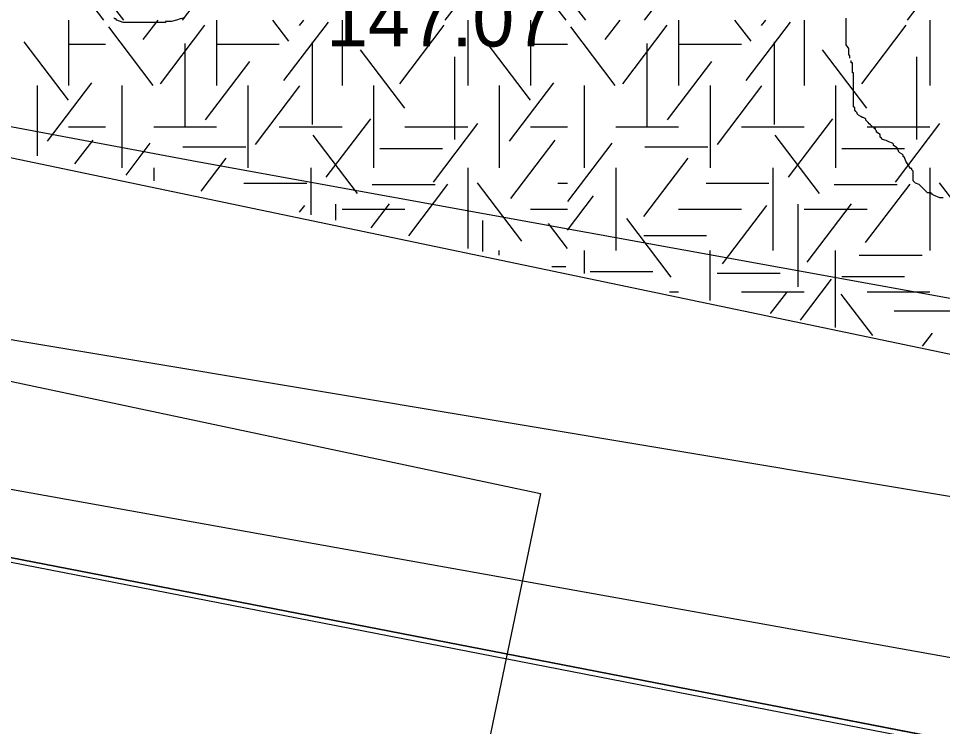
# Model space of a CAD drawing. Extents: x 419101 to 420177, y 4451541 to 4452254.
# Drawn here: x 419637.71 to 419657.46, y 4451892.61 to 4451907.76 of the extents above; entities that cross this region are included whole.
import ezdxf

# ---------------------------------------------------------------- set-up
doc = ezdxf.new("R2010")
doc.units = 0
for name, color, linetype in [('1_PLAN_ONAMA_SINIRI', 7, 'Continuous'), ('2_KADASTRO', 7, 'Continuous'), ('3_HALİHAZIR', 7, 'Continuous'), ('Level 27', 7, 'Continuous'), ('Level 3', 7, 'Continuous'), ('Level 41', 7, 'Continuous'), ('Level 60', 7, 'Continuous'), ('Level 62', 7, 'Continuous')]:
    doc.layers.add(name, color=color, linetype=linetype)

msp = doc.modelspace()

# ---------------------------------------------------------------- linework, layer by layer
at = {"layer": '1_PLAN_ONAMA_SINIRI'}
msp.add_lwpolyline([(419735.309, 4451880.163), (419610.262, 4451902.566)], dxfattribs=at)
at = {"layer": '2_KADASTRO'}
for points in [[(419619.172, 4451899.794), (419621.024, 4451915.322), (419621.341, 4451917.985), (419621.837, 4451922.14), (419637.166, 4451918.324), (419680.932, 4451907.431), (419743.741, 4451893.072), (419755.716, 4451891.108), (419744.449, 4451835.057), (419741.585, 4451835.476), (419748.828, 4451874.587), (419747.609, 4451874.824), (419694.6, 4451885.13), (419691.339, 4451885.764), (419687.729, 4451886.465), (419623.249, 4451899.001)], [(419614.688, 4451862.56), (419616.506, 4451877.468), (419617.204, 4451884.609), (419619.172, 4451899.794), (419623.249, 4451899.001), (419687.729, 4451886.465), (419681.16, 4451849.9)]]:
    msp.add_lwpolyline(points, close=True, dxfattribs=at)
at = {"layer": '3_HALİHAZIR'}
for points in [[(419637.351, 4451905.477), (419641.524, 4451904.699), (419666.498, 4451900.163), (419675.288, 4451898.634)], [(419636.933, 4451866.125), (419662.565, 4451861.136), (419668.267, 4451890.125), (419637.252, 4451896.175)]]:
    msp.add_lwpolyline(points, dxfattribs=at)
at = {"layer": 'Level 27'}
for p, q in [((419586.909, 4451906.066), (419648.151, 4451894.16)), ((419648.151, 4451894.16), (419687.729, 4451886.465))]:
    msp.add_line(p, q, dxfattribs=at)
at = {"layer": 'Level 3'}
for points in [[(419639.968, 4451907.667), (419639.942, 4451907.667), (419639.812, 4451907.719), (419639.786, 4451907.745), (419639.76, 4451907.745), (419639.76, 4451907.771)], [(419641.265, 4451907.771), (419641.161, 4451907.745), (419641.083, 4451907.719), (419640.979, 4451907.693), (419640.927, 4451907.693), (419640.901, 4451907.693), (419640.876, 4451907.693), (419640.85, 4451907.693), (419640.85, 4451907.667), (419640.824, 4451907.667), (419640.798, 4451907.667), (419640.772, 4451907.667), (419640.746, 4451907.667), (419640.72, 4451907.667), (419640.694, 4451907.667), (419640.668, 4451907.667), (419640.642, 4451907.667), (419640.616, 4451907.667), (419640.538, 4451907.667), (419640.486, 4451907.667), (419640.409, 4451907.667), (419640.357, 4451907.667), (419640.331, 4451907.667), (419640.305, 4451907.667), (419640.253, 4451907.667), (419640.175, 4451907.667), (419640.149, 4451907.667), (419640.097, 4451907.667), (419640.071, 4451907.667), (419640.019, 4451907.667), (419639.994, 4451907.667), (419639.968, 4451907.667)], [(419655.482, 4451906.908), (419655.482, 4451906.934), (419655.482, 4451906.959), (419655.456, 4451906.985), (419655.456, 4451907.011), (419655.456, 4451907.037), (419655.456, 4451907.063), (419655.456, 4451907.089), (419655.456, 4451907.115), (419655.404, 4451907.193), (419655.404, 4451907.271), (419655.404, 4451907.297), (419655.404, 4451907.375), (419655.404, 4451907.453), (419655.404, 4451907.479), (419655.404, 4451907.505), (419655.404, 4451907.531), (419655.404, 4451907.557), (419655.404, 4451907.583), (419655.404, 4451907.609), (419655.404, 4451907.635), (419655.404, 4451907.661), (419655.404, 4451907.687), (419655.404, 4451907.765)], [(419657.428, 4451903.921), (419657.402, 4451903.921), (419657.272, 4451903.973), (419657.246, 4451903.999), (419657.22, 4451903.999), (419657.22, 4451904.025), (419657.142, 4451904.025), (419657.09, 4451904.077), (419657.013, 4451904.155), (419656.961, 4451904.207), (419656.883, 4451904.233), (419656.857, 4451904.259), (419656.831, 4451904.285), (419656.831, 4451904.311), (419656.831, 4451904.389), (419656.831, 4451904.467), (419656.831, 4451904.492), (419656.805, 4451904.518), (419656.805, 4451904.544), (419656.779, 4451904.544), (419656.727, 4451904.622), (419656.675, 4451904.7), (419656.649, 4451904.778), (419656.623, 4451904.804), (419656.623, 4451904.83), (419656.597, 4451904.856), (419656.546, 4451904.882), (419656.52, 4451904.908), (419656.52, 4451904.934), (419656.494, 4451904.96), (419656.494, 4451904.986), (419656.416, 4451905.038), (419656.416, 4451905.064), (419656.39, 4451905.09), (419656.312, 4451905.116), (419656.26, 4451905.142), (419656.182, 4451905.168), (419656.156, 4451905.194), (419656.131, 4451905.22), (419656.131, 4451905.246), (419656.131, 4451905.272), (419656.053, 4451905.323), (419656.053, 4451905.349), (419656.027, 4451905.375), (419656.027, 4451905.401), (419656.001, 4451905.401), (419656.001, 4451905.427), (419655.975, 4451905.427), (419655.949, 4451905.453), (419655.923, 4451905.479), (419655.897, 4451905.505), (419655.871, 4451905.531), (419655.845, 4451905.557), (419655.819, 4451905.583), (419655.819, 4451905.609), (419655.767, 4451905.635), (419655.741, 4451905.635), (419655.715, 4451905.661), (419655.664, 4451905.687), (419655.638, 4451905.713), (419655.638, 4451905.739), (419655.612, 4451905.765), (419655.586, 4451905.791), (419655.586, 4451905.817), (419655.586, 4451905.843), (419655.56, 4451905.869), (419655.56, 4451905.895), (419655.56, 4451905.921), (419655.56, 4451905.999), (419655.56, 4451906.051), (419655.56, 4451906.077), (419655.56, 4451906.103), (419655.56, 4451906.128), (419655.56, 4451906.154), (419655.56, 4451906.18), (419655.56, 4451906.206), (419655.56, 4451906.232), (419655.56, 4451906.258), (419655.56, 4451906.284), (419655.56, 4451906.31), (419655.56, 4451906.336), (419655.56, 4451906.362), (419655.56, 4451906.388), (419655.56, 4451906.414), (419655.56, 4451906.44), (419655.56, 4451906.466), (419655.56, 4451906.544), (419655.56, 4451906.57), (419655.56, 4451906.596), (419655.534, 4451906.596), (419655.534, 4451906.622), (419655.534, 4451906.648), (419655.534, 4451906.674), (419655.534, 4451906.7), (419655.534, 4451906.726), (419655.534, 4451906.752), (419655.534, 4451906.778), (419655.534, 4451906.804), (419655.508, 4451906.804), (419655.508, 4451906.83), (419655.508, 4451906.856)], [(419657.479, 4451903.921), (419657.454, 4451903.921), (419657.428, 4451903.921)]]:
    msp.add_lwpolyline(points, dxfattribs=at)
at = {"layer": 'Level 41'}
for p, q in [((419639.535, 4451907.723), (419638.733, 4451908.779)), ((419641.211, 4451907.723), (419642.04, 4451908.814)), ((419649.414, 4451907.723), (419648.612, 4451908.779)), ((419651.09, 4451907.723), (419651.919, 4451908.814)), ((419646.831, 4451907.723), (419647.368, 4451908.429)), ((419656.71, 4451907.723), (419657.247, 4451908.429)), ((419639.958, 4451907.723), (419639.564, 4451908.241)), ((419649.837, 4451907.723), (419649.443, 4451908.241)), ((419638.776, 4451907.723), (419638.776, 4451906.325)), ((419638.776, 4451907.723), (419638.776, 4451906.325)), ((419640.374, 4451907.306), (419640.691, 4451907.723)), ((419641.94, 4451907.723), (419641.94, 4451906.325)), ((419643.489, 4451907.271), (419643.145, 4451907.723)), ((419643.715, 4451907.603), (419643.806, 4451907.723)), ((419644.626, 4451907.723), (419644.626, 4451906.325)), ((419647.312, 4451907.723), (419647.312, 4451906.325)), ((419648.655, 4451907.723), (419648.655, 4451906.325)), ((419648.655, 4451907.723), (419648.655, 4451906.325)), ((419650.253, 4451907.306), (419650.57, 4451907.723)), ((419651.819, 4451907.723), (419651.819, 4451906.325)), ((419653.368, 4451907.271), (419653.024, 4451907.723)), ((419653.594, 4451907.603), (419653.685, 4451907.723)), ((419654.505, 4451907.723), (419654.505, 4451906.325)), ((419657.191, 4451907.723), (419657.191, 4451906.325)), ((419640.585, 4451906.325), (419639.636, 4451907.575)), ((419640.745, 4451906.36), (419641.694, 4451907.61)), ((419643.382, 4451906.429), (419644.332, 4451907.679)), ((419645.859, 4451906.36), (419646.808, 4451907.61)), ((419650.464, 4451906.325), (419649.515, 4451907.575)), ((419650.624, 4451906.36), (419651.573, 4451907.61)), ((419653.261, 4451906.429), (419654.211, 4451907.679)), ((419655.738, 4451906.36), (419656.687, 4451907.61)), ((419638.777, 4451906.009), (419637.828, 4451907.258)), ((419638.776, 4451907.209), (419639.564, 4451907.209)), ((419641.265, 4451907.221), (419641.265, 4451905.454)), ((419641.94, 4451907.209), (419643.283, 4451907.209)), ((419643.982, 4451907.256), (419643.982, 4451905.489)), ((419648.656, 4451906.009), (419647.707, 4451907.258)), ((419648.655, 4451907.209), (419649.443, 4451907.209)), ((419651.144, 4451907.221), (419651.144, 4451905.454)), ((419651.819, 4451907.209), (419653.162, 4451907.209)), ((419653.861, 4451907.256), (419653.861, 4451905.489)), ((419645.966, 4451905.834), (419645.017, 4451907.083)), ((419647.03, 4451906.935), (419647.03, 4451905.168)), ((419655.845, 4451905.834), (419654.896, 4451907.083)), ((419656.909, 4451906.935), (419656.909, 4451905.168)), ((419641.705, 4451905.588), (419642.654, 4451906.838)), ((419651.584, 4451905.588), (419652.533, 4451906.838)), ((419638.325, 4451905.132), (419639.274, 4451906.382)), ((419648.204, 4451905.132), (419649.153, 4451906.382)), ((419638.105, 4451906.325), (419638.105, 4451904.816)), ((419638.105, 4451906.325), (419638.105, 4451904.816)), ((419639.926, 4451904.558), (419639.926, 4451906.325)), ((419642.612, 4451906.325), (419642.612, 4451904.558)), ((419642.771, 4451905.063), (419643.72, 4451906.313)), ((419645.298, 4451906.325), (419645.298, 4451904.558)), ((419647.984, 4451906.325), (419647.984, 4451904.558)), ((419647.984, 4451906.325), (419647.984, 4451904.558)), ((419649.805, 4451904.558), (419649.805, 4451906.325)), ((419652.491, 4451906.325), (419652.491, 4451904.558)), ((419652.65, 4451905.063), (419653.599, 4451906.313)), ((419655.177, 4451906.325), (419655.177, 4451904.558)), ((419644.288, 4451904.362), (419645.239, 4451905.611)), ((419654.167, 4451904.362), (419655.118, 4451905.611)), ((419638.776, 4451905.441), (419639.564, 4451905.441)), ((419640.597, 4451905.441), (419641.94, 4451905.441)), ((419643.283, 4451905.441), (419644.626, 4451905.441)), ((419645.969, 4451905.441), (419647.312, 4451905.441)), ((419646.579, 4451904.257), (419647.528, 4451905.507)), ((419648.655, 4451905.441), (419649.443, 4451905.441)), ((419650.476, 4451905.441), (419651.819, 4451905.441)), ((419653.162, 4451905.441), (419654.505, 4451905.441)), ((419655.848, 4451905.441), (419657.191, 4451905.441)), ((419656.458, 4451904.257), (419657.407, 4451905.507)), ((419638.911, 4451904.643), (419639.301, 4451905.155)), ((419644.954, 4451904.012), (419644.004, 4451905.261)), ((419648.23, 4451903.906), (419649.18, 4451905.155)), ((419654.833, 4451904.012), (419653.883, 4451905.261)), ((419640.007, 4451904.407), (419640.523, 4451905.086)), ((419641.221, 4451905.007), (419642.564, 4451905.007)), ((419645.429, 4451904.971), (419646.772, 4451904.971)), ((419649.453, 4451903.837), (419650.402, 4451905.086)), ((419651.1, 4451905.007), (419652.443, 4451905.007)), ((419655.308, 4451904.971), (419656.651, 4451904.971)), ((419641.611, 4451904.062), (419642.148, 4451904.77)), ((419651.078, 4451903.52), (419652.027, 4451904.77)), ((419640.597, 4451904.558), (419640.597, 4451904.28)), ((419643.955, 4451904.558), (419643.955, 4451903.558)), ((419647.312, 4451904.558), (419647.312, 4451902.835)), ((419650.476, 4451904.558), (419650.476, 4451902.791)), ((419653.834, 4451904.558), (419653.834, 4451902.791)), ((419657.191, 4451904.558), (419657.191, 4451902.791)), ((419642.527, 4451904.234), (419643.87, 4451904.234)), ((419645.269, 4451904.201), (419646.612, 4451904.201)), ((419646.05, 4451903.107), (419646.889, 4451904.21)), ((419648.469, 4451902.994), (419647.52, 4451904.243)), ((419649.239, 4451904.234), (419649.443, 4451904.234)), ((419652.406, 4451904.234), (419653.749, 4451904.234)), ((419655.148, 4451904.201), (419656.491, 4451904.201)), ((419655.818, 4451902.96), (419656.768, 4451904.21)), ((419658.348, 4451902.994), (419657.399, 4451904.243)), ((419644.487, 4451903.786), (419644.487, 4451903.443)), ((419645.249, 4451903.279), (419645.636, 4451903.789)), ((419649.443, 4451903.228), (419650.002, 4451903.964)), ((419654.366, 4451903.786), (419654.366, 4451902.018)), ((419654.566, 4451902.54), (419655.515, 4451903.789)), ((419643.716, 4451903.609), (419643.826, 4451903.754)), ((419644.626, 4451903.674), (419645.969, 4451903.674)), ((419648.655, 4451903.674), (419649.443, 4451903.674)), ((419651.819, 4451903.674), (419653.162, 4451903.674)), ((419652.755, 4451902.504), (419653.705, 4451903.754)), ((419654.505, 4451903.674), (419655.848, 4451903.674)), ((419647.63, 4451903.436), (419647.63, 4451902.767)), ((419651.663, 4451902.223), (419650.714, 4451903.473)), ((419649.443, 4451902.834), (419649.037, 4451903.368)), ((419651.073, 4451903.114), (419652.416, 4451903.114)), ((419647.984, 4451902.691), (419647.984, 4451902.791)), ((419649.805, 4451902.299), (419649.805, 4451902.791)), ((419652.491, 4451901.721), (419652.491, 4451902.791)), ((419655.177, 4451901.143), (419655.177, 4451902.791)), ((419655.682, 4451902.693), (419657.025, 4451902.693)), ((419649.111, 4451902.448), (419649.409, 4451902.448)), ((419649.928, 4451902.342), (419651.271, 4451902.342)), ((419652.645, 4451902.308), (419653.988, 4451902.308)), ((419655.308, 4451902.237), (419656.651, 4451902.237)), ((419654.428, 4451901.304), (419655.09, 4451902.176)), ((419651.625, 4451901.907), (419651.819, 4451901.907)), ((419653.162, 4451901.907), (419654.505, 4451901.907)), ((419653.785, 4451901.442), (419654.13, 4451901.896)), ((419655.97, 4451900.972), (419655.294, 4451901.861)), ((419655.848, 4451901.907), (419657.191, 4451901.907)), ((419656.427, 4451901.5), (419657.77, 4451901.5)), ((419657.036, 4451900.743), (419657.247, 4451901.02))]:
    msp.add_line(p, q, dxfattribs=at)
at = {"layer": 'Level 60'}
msp.add_lwpolyline([(419551.406, 4452004.84), (419688.113, 4452033.184), (419689.184, 4452010.457), (419641.548, 4452001.907), (419626.158, 4451989.448), (419572.903, 4451979.188), (419568.994, 4451955.003), (419612.234, 4451945.965), (419602.91, 4451907.333), (419648.864, 4451897.593), (419647.326, 4451890.19), (419601.026, 4451899.53), (419588.294, 4451846.783), (419558.246, 4451853.623), (419574.858, 4451938.392), (419542.123, 4451947.187)], close=True, dxfattribs=at)
msp.add_lwpolyline([(419619.055, 4451903.978), (419619.055, 4451903.978), (419755.104, 4451881.249), (419752.217, 4451868.12), (419696.056, 4451878.56), (419689.378, 4451841.124), (419609.226, 4451857.626), (419609.593, 4451857.551), (419617.472, 4451896.212)], dxfattribs=at)
at = {"layer": 'Level 62'}
msp.add_lwpolyline([(419607.923, 4451928.103), (419684.545, 4451910.811), (419682.417, 4451898.447), (419678.972, 4451896.105), (419622.731, 4451907.868), (419604.232, 4451912.19)], dxfattribs=at)

# ---------------------------------------------------------------- texts
at = {"layer": '3_HALİHAZIR'}
msp.add_text('147.07 ', height=1.2, rotation=359.998, dxfattribs=at).set_placement((419644.289, 4451907.157))

doc.saveas('drawing.dxf')
